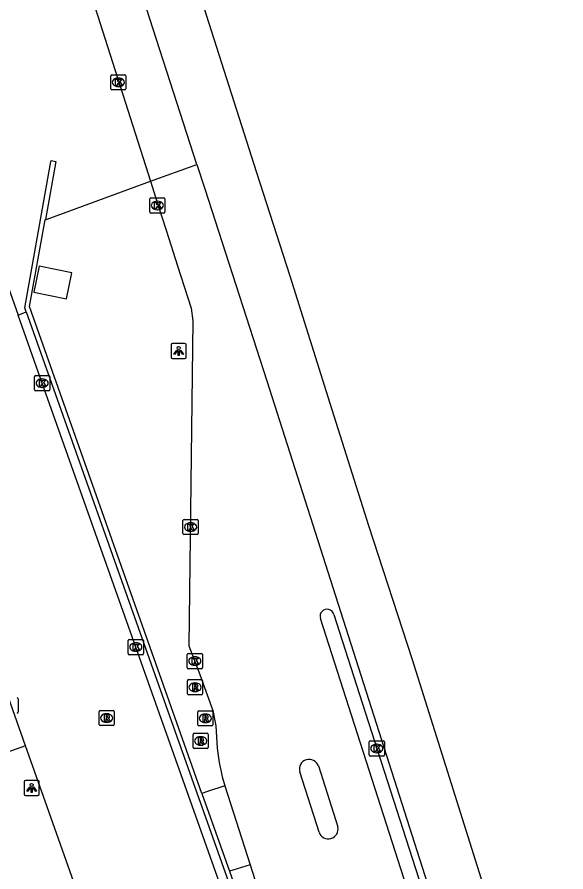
# Model space of a CAD drawing. Extents: x 157692 to 159670, y 381454 to 383289.
# Drawn here: x 159525.1 to 159561.1, y 382815.2 to 382871.4 of the extents above; entities that cross this region are included whole.
import ezdxf

# ---------------------------------------------------------------- set-up
doc = ezdxf.new("R2010")
doc.units = 0
for name, color, linetype in [('IMGEO_Kolk', 7, 'Continuous'), ('IMGEO_Lage_trafo', 7, 'Continuous'), ('IMGEO_Lichtpunt', 7, 'Continuous'), ('IMGEO_Muur', 7, 'Continuous'), ('IMGEO_Rijbaan_lokaal_open', 7, 'Continuous'), ('IMGEO_Rijbaan_regionaal_gesloten', 7, 'Continuous'), ('IMGEO_Rioolput', 7, 'Continuous'), ('IMGEO_Verkeerseiland_open', 7, 'Continuous'), ('IMGEO_Voetpad_open', 7, 'Continuous')]:
    doc.layers.add(name, color=color, linetype=linetype)

msp = doc.modelspace()

# ---------------------------------------------------------------- linework, layer by layer
at = {"layer": 'IMGEO_Kolk'}
for p, q in [((159531.228, 382866.682), (159531.228, 382867.534)), ((159531.303, 382867.608), (159532.155, 382867.608)), ((159531.716, 382867.388), (159531.741, 382867.388)), ((159532.229, 382867.534), (159532.229, 382866.682)), ((159531.739, 382866.828), (159531.714, 382866.828)), ((159532.155, 382866.608), (159531.303, 382866.608)), ((159533.792, 382858.592), (159533.792, 382859.444)), ((159533.867, 382859.518), (159534.719, 382859.518)), ((159534.793, 382859.444), (159534.793, 382858.592)), ((159534.28, 382859.298), (159534.305, 382859.298)), ((159534.719, 382858.518), (159533.867, 382858.518)), ((159534.303, 382858.738), (159534.278, 382858.738)), ((159526.221, 382846.92), (159526.221, 382847.772)), ((159526.296, 382847.846), (159527.148, 382847.846)), ((159526.709, 382847.626), (159526.734, 382847.626)), ((159527.222, 382847.772), (159527.222, 382846.92)), ((159526.732, 382847.066), (159526.707, 382847.066)), ((159527.148, 382846.846), (159526.296, 382846.846)), ((159535.976, 382837.47), (159535.976, 382838.322)), ((159536.051, 382838.396), (159536.903, 382838.396)), ((159536.464, 382838.176), (159536.489, 382838.176)), ((159536.977, 382838.322), (159536.977, 382837.47)), ((159536.487, 382837.616), (159536.462, 382837.616)), ((159536.903, 382837.396), (159536.051, 382837.396)), ((159532.379, 382829.587), (159532.379, 382830.439)), ((159532.454, 382830.513), (159533.306, 382830.513)), ((159532.867, 382830.293), (159532.892, 382830.293)), ((159533.38, 382830.439), (159533.38, 382829.587)), ((159532.89, 382829.733), (159532.865, 382829.733)), ((159533.306, 382829.513), (159532.454, 382829.513)), ((159536.256, 382828.667), (159536.256, 382829.519)), ((159536.331, 382829.593), (159537.183, 382829.593)), ((159536.744, 382829.373), (159536.769, 382829.373)), ((159537.257, 382829.519), (159537.257, 382828.667)), ((159537.183, 382828.593), (159536.331, 382828.593)), ((159536.767, 382828.813), (159536.742, 382828.813)), ((159525.152, 382826.607), (159525.152, 382825.755)), ((159548.213, 382822.928), (159548.213, 382823.78)), ((159548.288, 382823.854), (159549.14, 382823.854)), ((159548.701, 382823.634), (159548.726, 382823.634)), ((159549.214, 382823.78), (159549.214, 382822.928)), ((159548.724, 382823.074), (159548.699, 382823.074)), ((159549.14, 382822.854), (159548.288, 382822.854))]:
    msp.add_line(p, q, dxfattribs=at)
for points in [[(159531.228, 382866.682), (159531.228, 382867.534)], [(159531.303, 382867.608), (159532.155, 382867.608)], [(159531.549, 382867.308), (159531.672, 382867.308), (159531.672, 382867.157), (159531.802, 382867.308), (159531.966, 382867.308), (159531.82, 382867.157), (159531.973, 382866.908), (159531.821, 382866.908), (159531.736, 382867.072), (159531.672, 382867.005), (159531.672, 382866.908), (159531.549, 382866.908), (159531.549, 382867.308)], [(159532.229, 382867.534), (159532.229, 382866.682)], [(159532.155, 382866.608), (159531.303, 382866.608)], [(159533.792, 382858.592), (159533.792, 382859.444)], [(159533.867, 382859.518), (159534.719, 382859.518)], [(159534.793, 382859.444), (159534.793, 382858.592)], [(159534.113, 382859.218), (159534.236, 382859.218), (159534.236, 382859.067), (159534.366, 382859.218), (159534.53, 382859.218), (159534.384, 382859.067), (159534.537, 382858.818), (159534.385, 382858.818), (159534.3, 382858.982), (159534.236, 382858.915), (159534.236, 382858.818), (159534.113, 382858.818), (159534.113, 382859.218)], [(159534.719, 382858.518), (159533.867, 382858.518)], [(159526.221, 382846.92), (159526.221, 382847.772)], [(159526.296, 382847.846), (159527.148, 382847.846)], [(159527.222, 382847.772), (159527.222, 382846.92)], [(159526.542, 382847.546), (159526.665, 382847.546), (159526.665, 382847.395), (159526.795, 382847.546), (159526.959, 382847.546), (159526.813, 382847.395), (159526.966, 382847.146), (159526.814, 382847.146), (159526.729, 382847.31), (159526.665, 382847.243), (159526.665, 382847.146), (159526.542, 382847.146), (159526.542, 382847.546)], [(159527.148, 382846.846), (159526.296, 382846.846)], [(159535.976, 382837.47), (159535.976, 382838.322)], [(159536.051, 382838.396), (159536.903, 382838.396)], [(159536.297, 382838.096), (159536.42, 382838.096), (159536.42, 382837.945), (159536.55, 382838.096), (159536.714, 382838.096), (159536.568, 382837.945), (159536.721, 382837.696), (159536.569, 382837.696), (159536.484, 382837.86), (159536.42, 382837.793), (159536.42, 382837.696), (159536.297, 382837.696), (159536.297, 382838.096)], [(159536.977, 382838.322), (159536.977, 382837.47)], [(159536.903, 382837.396), (159536.051, 382837.396)], [(159532.379, 382829.587), (159532.379, 382830.439)], [(159532.454, 382830.513), (159533.306, 382830.513)], [(159532.7, 382830.213), (159532.823, 382830.213), (159532.823, 382830.062), (159532.953, 382830.213), (159533.117, 382830.213), (159532.971, 382830.062), (159533.124, 382829.813), (159532.972, 382829.813), (159532.887, 382829.977), (159532.823, 382829.91), (159532.823, 382829.813), (159532.7, 382829.813), (159532.7, 382830.213)], [(159533.38, 382830.439), (159533.38, 382829.587)], [(159533.306, 382829.513), (159532.454, 382829.513)], [(159536.256, 382828.667), (159536.256, 382829.519)], [(159536.331, 382829.593), (159537.183, 382829.593)], [(159536.577, 382829.293), (159536.7, 382829.293), (159536.7, 382829.142), (159536.83, 382829.293), (159536.994, 382829.293), (159536.848, 382829.142), (159537.001, 382828.893), (159536.849, 382828.893), (159536.764, 382829.057), (159536.7, 382828.99), (159536.7, 382828.893), (159536.577, 382828.893), (159536.577, 382829.293)], [(159537.257, 382829.519), (159537.257, 382828.667)], [(159537.183, 382828.593), (159536.331, 382828.593)], [(159525.152, 382826.607), (159525.152, 382825.755)], [(159548.213, 382822.928), (159548.213, 382823.78)], [(159548.288, 382823.854), (159549.14, 382823.854)], [(159548.534, 382823.554), (159548.657, 382823.554), (159548.657, 382823.403), (159548.787, 382823.554), (159548.951, 382823.554), (159548.805, 382823.403), (159548.958, 382823.154), (159548.806, 382823.154), (159548.721, 382823.318), (159548.657, 382823.251), (159548.657, 382823.154), (159548.534, 382823.154), (159548.534, 382823.554)], [(159549.214, 382823.78), (159549.214, 382822.928)], [(159549.14, 382822.854), (159548.288, 382822.854)]]:
    msp.add_lwpolyline(points, dxfattribs=at)
for centre, start, end in [((159531.305, 382867.532), 91.552, 178.448), ((159531.305, 382867.532), 91.552, 178.448), ((159532.153, 382867.532), 1.552, 88.448), ((159532.153, 382867.532), 1.552, 88.448), ((159531.305, 382866.684), 181.552, 268.448), ((159531.305, 382866.684), 181.552, 268.448), ((159532.153, 382866.684), 271.552, 358.448), ((159532.153, 382866.684), 271.552, 358.448), ((159533.869, 382859.442), 91.552, 178.448), ((159533.869, 382859.442), 91.552, 178.448), ((159534.717, 382859.442), 1.552, 88.448), ((159534.717, 382859.442), 1.552, 88.448), ((159533.869, 382858.594), 181.552, 268.448), ((159533.869, 382858.594), 181.552, 268.448), ((159534.717, 382858.594), 271.552, 358.448), ((159534.717, 382858.594), 271.552, 358.448), ((159526.298, 382847.77), 91.552, 178.448), ((159526.298, 382847.77), 91.552, 178.448), ((159527.146, 382847.77), 1.552, 88.448), ((159527.146, 382847.77), 1.552, 88.448), ((159526.298, 382846.922), 181.552, 268.448), ((159526.298, 382846.922), 181.552, 268.448), ((159527.146, 382846.922), 271.552, 358.448), ((159527.146, 382846.922), 271.552, 358.448), ((159536.053, 382838.32), 91.552, 178.448), ((159536.053, 382838.32), 91.552, 178.448), ((159536.901, 382838.32), 1.552, 88.448), ((159536.901, 382838.32), 1.552, 88.448), ((159536.053, 382837.472), 181.552, 268.448), ((159536.053, 382837.472), 181.552, 268.448), ((159536.901, 382837.472), 271.552, 358.448), ((159536.901, 382837.472), 271.552, 358.448), ((159532.456, 382830.437), 91.552, 178.448), ((159532.456, 382830.437), 91.552, 178.448), ((159533.304, 382830.437), 1.552, 88.448), ((159533.304, 382830.437), 1.552, 88.448), ((159532.456, 382829.589), 181.552, 268.448), ((159532.456, 382829.589), 181.552, 268.448), ((159533.304, 382829.589), 271.552, 358.448), ((159533.304, 382829.589), 271.552, 358.448), ((159536.333, 382829.517), 91.552, 178.448), ((159536.333, 382829.517), 91.552, 178.448), ((159537.181, 382829.517), 1.552, 88.448), ((159537.181, 382829.517), 1.552, 88.448), ((159536.333, 382828.669), 181.552, 268.448), ((159536.333, 382828.669), 181.552, 268.448), ((159537.181, 382828.669), 271.552, 358.448), ((159537.181, 382828.669), 271.552, 358.448), ((159525.076, 382826.605), 1.552, 88.448), ((159525.076, 382826.605), 1.552, 88.448), ((159525.076, 382825.757), 271.552, 358.448), ((159525.076, 382825.757), 271.552, 358.448), ((159548.29, 382823.778), 91.552, 178.448), ((159548.29, 382823.778), 91.552, 178.448), ((159549.138, 382823.778), 1.552, 88.448), ((159549.138, 382823.778), 1.552, 88.448), ((159548.29, 382822.93), 181.552, 268.448), ((159548.29, 382822.93), 181.552, 268.448), ((159549.138, 382822.93), 271.552, 358.448), ((159549.138, 382822.93), 271.552, 358.448)]:
    msp.add_arc(centre, 0.0765, start, end, dxfattribs=at)
for centre, major_axis, ratio, start_param, end_param in [((159531.715, 382867.108), (-0.387, 0.002), 0.722429, 4.712389, 7.853982), ((159531.74, 382867.108), (-0.39, 0.002), 0.717154, 1.570796, 4.712389), ((159534.279, 382859.018), (-0.387, 0.002), 0.722429, 4.712389, 7.853982), ((159534.304, 382859.018), (-0.39, 0.002), 0.717154, 1.570796, 4.712389), ((159526.708, 382847.346), (-0.387, 0.002), 0.722429, 4.712389, 7.853982), ((159526.733, 382847.346), (-0.39, 0.002), 0.717154, 1.570796, 4.712389), ((159536.463, 382837.896), (-0.387, 0.002), 0.722429, 4.712389, 7.853982), ((159536.488, 382837.896), (-0.39, 0.002), 0.717154, 1.570796, 4.712389), ((159532.866, 382830.013), (-0.387, 0.002), 0.722429, 4.712389, 7.853982), ((159532.891, 382830.013), (-0.39, 0.002), 0.717154, 1.570796, 4.712389), ((159536.743, 382829.093), (-0.387, 0.002), 0.722429, 4.712389, 7.853982), ((159536.768, 382829.093), (-0.39, 0.002), 0.717154, 1.570796, 4.712389), ((159548.7, 382823.354), (-0.387, 0.002), 0.722429, 4.712389, 7.853982), ((159548.725, 382823.354), (-0.39, 0.002), 0.717154, 1.570796, 4.712389)]:
    msp.add_ellipse(centre, major_axis=major_axis, ratio=ratio, start_param=start_param, end_param=end_param, dxfattribs=at)
at = {"layer": 'IMGEO_Lage_trafo'}
msp.add_lwpolyline([(159526.533, 382855.03), (159526.184, 382853.316), (159528.324, 382852.887), (159528.672, 382854.593), (159526.533, 382855.03)], dxfattribs=at)
at = {"layer": 'IMGEO_Lichtpunt'}
for p, q in [((159535.193, 382849.861), (159535.193, 382849.054)), ((159535.193, 382849.861), (159535.193, 382849.054)), ((159536.095, 382849.956), (159535.287, 382849.956)), ((159536.095, 382849.956), (159535.287, 382849.956)), ((159536.189, 382849.054), (159536.189, 382849.861)), ((159536.189, 382849.054), (159536.189, 382849.861)), ((159535.287, 382848.96), (159536.095, 382848.96)), ((159535.287, 382848.96), (159536.095, 382848.96)), ((159526.437, 382821.255), (159525.629, 382821.255)), ((159526.437, 382821.255), (159525.629, 382821.255)), ((159525.535, 382821.16), (159525.535, 382820.353)), ((159525.535, 382821.16), (159525.535, 382820.353)), ((159526.531, 382820.353), (159526.531, 382821.16)), ((159526.531, 382820.353), (159526.531, 382821.16)), ((159525.629, 382820.259), (159526.437, 382820.259)), ((159525.629, 382820.259), (159526.437, 382820.259))]:
    msp.add_line(p, q, dxfattribs=at)
for points in [[(159535.567, 382849.525), (159535.606, 382849.497), (159535.418, 382849.235), (159535.38, 382849.262), (159535.567, 382849.525)], [(159535.669, 382849.477), (159535.716, 382849.477), (159535.716, 382849.155), (159535.669, 382849.155), (159535.669, 382849.477)], [(159535.779, 382849.497), (159535.817, 382849.524), (159536.004, 382849.262), (159535.965, 382849.234), (159535.779, 382849.497)], [(159525.909, 382820.824), (159525.948, 382820.796), (159525.76, 382820.534), (159525.722, 382820.561), (159525.909, 382820.824)], [(159526.011, 382820.776), (159526.058, 382820.776), (159526.058, 382820.454), (159526.011, 382820.454), (159526.011, 382820.776)], [(159526.121, 382820.796), (159526.159, 382820.823), (159526.346, 382820.561), (159526.307, 382820.533), (159526.121, 382820.796)]]:
    msp.add_lwpolyline(points, dxfattribs=at)
for centre in [(159535.692, 382849.659), (159526.034, 382820.958)]:
    msp.add_circle(centre, 0.0994, dxfattribs=at)
for centre, start, end in [((159535.287, 382849.861), 90, 180), ((159535.287, 382849.861), 90, 180), ((159536.095, 382849.861), 0, 90), ((159536.095, 382849.861), 0, 90), ((159535.287, 382849.054), 180, 270), ((159535.287, 382849.054), 180, 270), ((159536.095, 382849.054), 270, 0), ((159536.095, 382849.054), 270, 360), ((159525.629, 382821.16), 90, 180), ((159525.629, 382821.16), 90, 180), ((159526.437, 382821.16), 0, 90), ((159526.437, 382821.16), 0, 90), ((159525.629, 382820.353), 180, 270), ((159525.629, 382820.353), 180, 270), ((159526.437, 382820.353), 270, 0), ((159526.437, 382820.353), 270, 360)]:
    msp.add_arc(centre, 0.0946, start, end, dxfattribs=at)
at = {"layer": 'IMGEO_Muur'}
for points in [[(159525.675, 382852.031), (159525.65, 382852.1), (159525.593, 382852.289), (159527.274, 382861.767), (159527.309, 382861.964), (159527.624, 382861.908), (159526.936, 382858.095), (159526.932, 382858.075)], [(159537.218, 382820.405), (159525.895, 382852.388), (159526.932, 382858.075)], [(159525.675, 382852.031), (159536.528, 382821.421), (159543.857, 382800.865), (159548.519, 382796.024), (159550.483, 382789.818)], [(159537.218, 382820.405), (159539.038, 382815.291)], [(159539.038, 382815.291), (159540.043, 382812.465)]]:
    msp.add_lwpolyline(points, dxfattribs=at)
at = {"layer": 'IMGEO_Rijbaan_lokaal_open'}
for points in [[(159513.968, 382922.128), (159514.661, 382920.099), (159516.783, 382913.694), (159521.058, 382900.613), (159533.837, 382860.618)], [(159508.53, 382898.796), (159508.937, 382897.641), (159513.431, 382884.95), (159521.225, 382862.854), (159525.143, 382851.811)], [(159533.837, 382860.618), (159536.891, 382861.718)], [(159533.837, 382860.618), (159534.304, 382859.157), (159534.886, 382857.335), (159535.613, 382855.06), (159536.505, 382852.269), (159536.617, 382851.433), (159536.37, 382830.095), (159537.027, 382828.379), (159537.939, 382825.841), (159538.138, 382824.847), (159538.226, 382823.362)], [(159543.117, 382801.124), (159539.553, 382811.2), (159532.879, 382830.012), (159526.721, 382847.345), (159525.143, 382851.811)], [(159525.639, 382823.525), (159521.946, 382833.929)], [(159546.875, 382826.083), (159545.006, 382831.9)], [(159545.888, 382832.147), (159547.749, 382826.358), (159557.834, 382794.994)], [(159556.976, 382794.642), (159546.875, 382826.083)], [(159529.18, 382813.519), (159527.052, 382819.509), (159525.639, 382823.525)], [(159544.914, 382817.848), (159543.649, 382821.825)], [(159544.87, 382822.202), (159546.145, 382818.2)], [(159538.715, 382820.891), (159540.39, 382815.717)], [(159540.39, 382815.717), (159541.292, 382812.878)]]:
    msp.add_lwpolyline(points, dxfattribs=at)
for centre, radius, start, end in [((159545.443, 382832.038), 0.458, 13.777, 197.5123), ((159552.714, 382824.945), 14.574, 186.2365, 196.1514), ((159544.264, 382822), 0.639, 18.3915, 195.926), ((159545.52, 382818.056), 0.641, 198.979, 12.9364)]:
    msp.add_arc(centre, radius, start, end, dxfattribs=at)
at = {"layer": 'IMGEO_Rijbaan_regionaal_gesloten'}
for points in [[(159505.039, 382966.967), (159507.495, 382960.556), (159509.217, 382955.891), (159513.613, 382943.977), (159520.971, 382922.826), (159536.692, 382874.093), (159540.802, 382861.176), (159542.991, 382854.404), (159545.622, 382846.024), (159548.173, 382838), (159551.034, 382829.189), (159555.785, 382814.093), (159559.974, 382801.26), (159564.06, 382788.298), (159567.815, 382776.683), (159571.96, 382763.692), (159576.017, 382751.184), (159580.209, 382738.024), (159585.672, 382721.041), (159589.498, 382709.148), (159593.23, 382697.548), (159597.869, 382683.125), (159602.921, 382667.945)], [(159536.891, 382861.718), (159519.707, 382914.927), (159514.062, 382931.624), (159508.177, 382948.238), (159504.235, 382958.368), (159501.414, 382965.761)], [(159536.891, 382861.718), (159537.407, 382860.121), (159541.482, 382847.504), (159559.881, 382789.922), (159565.651, 382771.866)]]:
    msp.add_lwpolyline(points, dxfattribs=at)
at = {"layer": 'IMGEO_Rioolput'}
for p, q in [((159536.267, 382826.948), (159536.267, 382827.8)), ((159536.342, 382827.874), (159537.194, 382827.874)), ((159536.755, 382827.654), (159536.78, 382827.654)), ((159537.268, 382827.8), (159537.268, 382826.948)), ((159537.194, 382826.874), (159536.342, 382826.874)), ((159536.778, 382827.094), (159536.753, 382827.094)), ((159530.461, 382824.927), (159530.461, 382825.779)), ((159530.536, 382825.853), (159531.388, 382825.853)), ((159531.462, 382825.779), (159531.462, 382824.927)), ((159536.943, 382824.908), (159536.943, 382825.76)), ((159537.018, 382825.834), (159537.87, 382825.834)), ((159537.944, 382825.76), (159537.944, 382824.908)), ((159530.949, 382825.633), (159530.974, 382825.633)), ((159537.431, 382825.614), (159537.456, 382825.614)), ((159531.388, 382824.853), (159530.536, 382824.853)), ((159530.972, 382825.073), (159530.947, 382825.073)), ((159537.87, 382824.834), (159537.018, 382824.834)), ((159537.454, 382825.054), (159537.429, 382825.054)), ((159536.639, 382823.422), (159536.639, 382824.274)), ((159536.714, 382824.348), (159537.566, 382824.348)), ((159537.127, 382824.128), (159537.152, 382824.128)), ((159537.64, 382824.274), (159537.64, 382823.422)), ((159537.15, 382823.568), (159537.125, 382823.568)), ((159537.566, 382823.348), (159536.714, 382823.348))]:
    msp.add_line(p, q, dxfattribs=at)
for points in [[(159536.267, 382826.948), (159536.267, 382827.8)], [(159536.342, 382827.874), (159537.194, 382827.874)], [(159536.856, 382827.572), (159536.604, 382827.574), (159536.604, 382827.174)], [(159536.782, 382827.493), (159536.728, 382827.493), (159536.728, 382827.412)], [(159536.728, 382827.412), (159536.78, 382827.412)], [(159537.268, 382827.8), (159537.268, 382826.948)], [(159537.194, 382826.874), (159536.342, 382826.874)], [(159536.604, 382827.174), (159536.728, 382827.174), (159536.728, 382827.336), (159536.739, 382827.336)], [(159536.786, 382827.307), (159536.857, 382827.174), (159536.997, 382827.174), (159536.932, 382827.3)], [(159530.461, 382824.927), (159530.461, 382825.779)], [(159530.536, 382825.853), (159531.388, 382825.853)], [(159531.462, 382825.779), (159531.462, 382824.927)], [(159536.943, 382824.908), (159536.943, 382825.76)], [(159537.018, 382825.834), (159537.87, 382825.834)], [(159537.944, 382825.76), (159537.944, 382824.908)], [(159531.05, 382825.551), (159530.798, 382825.553), (159530.798, 382825.153)], [(159530.798, 382825.153), (159530.922, 382825.153), (159530.922, 382825.315), (159530.933, 382825.315)], [(159530.976, 382825.472), (159530.922, 382825.472), (159530.922, 382825.391)], [(159530.922, 382825.391), (159530.974, 382825.391)], [(159530.98, 382825.286), (159531.051, 382825.153), (159531.191, 382825.153), (159531.126, 382825.279)], [(159537.532, 382825.532), (159537.28, 382825.534), (159537.28, 382825.134)], [(159537.28, 382825.134), (159537.404, 382825.134), (159537.404, 382825.296), (159537.415, 382825.296)], [(159537.458, 382825.453), (159537.404, 382825.453), (159537.404, 382825.372)], [(159537.404, 382825.372), (159537.456, 382825.372)], [(159537.462, 382825.267), (159537.533, 382825.134), (159537.673, 382825.134), (159537.608, 382825.26)], [(159531.388, 382824.853), (159530.536, 382824.853)], [(159537.87, 382824.834), (159537.018, 382824.834)], [(159536.639, 382823.422), (159536.639, 382824.274)], [(159536.714, 382824.348), (159537.566, 382824.348)], [(159537.228, 382824.046), (159536.976, 382824.048), (159536.976, 382823.648)], [(159537.64, 382824.274), (159537.64, 382823.422)], [(159536.976, 382823.648), (159537.1, 382823.648), (159537.1, 382823.81), (159537.111, 382823.81)], [(159537.154, 382823.967), (159537.1, 382823.967), (159537.1, 382823.886)], [(159537.1, 382823.886), (159537.152, 382823.886)], [(159537.158, 382823.781), (159537.229, 382823.648), (159537.369, 382823.648), (159537.304, 382823.774)], [(159537.566, 382823.348), (159536.714, 382823.348)]]:
    msp.add_lwpolyline(points, dxfattribs=at)
for centre, radius, start, end in [((159536.344, 382827.798), 0.0765, 91.552, 178.448), ((159536.344, 382827.798), 0.0765, 91.552, 178.448), ((159536.764, 382827.601), 0.19, 274.7715, 282.9687), ((159536.788, 382827.397), 0.0964, 77.0061, 93.1865), ((159536.802, 382827.454), 0.0378, 276.6634, 79.6772), ((159536.855, 382827.462), 0.109, 350.3612, 89.416), ((159536.853, 382827.462), 0.112, 277.5842, 350.9817), ((159536.837, 382827.247), 0.108, 29.5134, 73.7905), ((159537.192, 382827.798), 0.0765, 1.552, 88.448), ((159537.192, 382827.798), 0.0765, 1.552, 88.448), ((159536.344, 382826.95), 0.0765, 181.552, 268.448), ((159536.344, 382826.95), 0.0765, 181.552, 268.448), ((159536.738, 382827.283), 0.0533, 26.0293, 88.6989), ((159537.192, 382826.95), 0.0765, 271.552, 358.448), ((159537.192, 382826.95), 0.0765, 271.552, 358.448), ((159530.538, 382825.777), 0.0765, 91.552, 178.448), ((159530.538, 382825.777), 0.0765, 91.552, 178.448), ((159531.386, 382825.777), 0.0765, 1.552, 88.448), ((159531.386, 382825.777), 0.0765, 1.552, 88.448), ((159537.02, 382825.758), 0.0765, 91.552, 178.448), ((159537.02, 382825.758), 0.0765, 91.552, 178.448), ((159537.868, 382825.758), 0.0765, 1.552, 88.448), ((159537.868, 382825.758), 0.0765, 1.552, 88.448), ((159530.932, 382825.262), 0.0533, 26.0293, 88.6989), ((159530.958, 382825.58), 0.19, 274.7715, 282.9687), ((159530.982, 382825.376), 0.0964, 77.0061, 93.1865), ((159530.996, 382825.433), 0.0378, 276.6634, 79.6772), ((159531.049, 382825.441), 0.109, 350.3612, 89.416), ((159531.047, 382825.441), 0.112, 277.5842, 350.9817), ((159531.031, 382825.226), 0.108, 29.5134, 73.7905), ((159537.414, 382825.243), 0.0533, 26.0293, 88.6989), ((159537.44, 382825.561), 0.19, 274.7715, 282.9687), ((159537.464, 382825.357), 0.0964, 77.0061, 93.1865), ((159537.478, 382825.414), 0.0378, 276.6634, 79.6772), ((159537.531, 382825.422), 0.109, 350.3612, 89.416), ((159537.529, 382825.422), 0.112, 277.5842, 350.9817), ((159537.513, 382825.207), 0.108, 29.5134, 73.7905), ((159530.538, 382824.929), 0.0765, 181.552, 268.448), ((159530.538, 382824.929), 0.0765, 181.552, 268.448), ((159531.386, 382824.929), 0.0765, 271.552, 358.448), ((159531.386, 382824.929), 0.0765, 271.552, 358.448), ((159537.02, 382824.91), 0.0765, 181.552, 268.448), ((159537.02, 382824.91), 0.0765, 181.552, 268.448), ((159537.868, 382824.91), 0.0765, 271.552, 358.448), ((159537.868, 382824.91), 0.0765, 271.552, 358.448), ((159536.716, 382824.272), 0.0765, 91.552, 178.448), ((159536.716, 382824.272), 0.0765, 91.552, 178.448), ((159537.227, 382823.936), 0.109, 350.3612, 89.416), ((159537.564, 382824.272), 0.0765, 1.552, 88.448), ((159537.564, 382824.272), 0.0765, 1.552, 88.448), ((159536.716, 382823.424), 0.0765, 181.552, 268.448), ((159536.716, 382823.424), 0.0765, 181.552, 268.448), ((159537.11, 382823.757), 0.0533, 26.0293, 88.6989), ((159537.136, 382824.075), 0.19, 274.7715, 282.9687), ((159537.16, 382823.871), 0.0964, 77.0061, 93.1865), ((159537.174, 382823.928), 0.0378, 276.6634, 79.6772), ((159537.225, 382823.936), 0.112, 277.5842, 350.9817), ((159537.209, 382823.721), 0.108, 29.5134, 73.7905), ((159537.564, 382823.424), 0.0765, 271.552, 358.448), ((159537.564, 382823.424), 0.0765, 271.552, 358.448)]:
    msp.add_arc(centre, radius, start, end, dxfattribs=at)
for centre, major_axis, ratio, start_param, end_param in [((159536.754, 382827.374), (-0.387, 0.002), 0.722429, 4.712389, 7.853982), ((159536.779, 382827.374), (-0.39, 0.002), 0.717154, 1.570796, 4.712389), ((159530.948, 382825.353), (-0.387, 0.002), 0.722429, 4.712389, 7.853982), ((159530.973, 382825.353), (-0.39, 0.002), 0.717154, 1.570796, 4.712389), ((159537.43, 382825.334), (-0.387, 0.002), 0.722429, 4.712389, 7.853982), ((159537.455, 382825.334), (-0.39, 0.002), 0.717154, 1.570796, 4.712389), ((159537.126, 382823.848), (-0.387, 0.002), 0.722429, 4.712389, 7.853982), ((159537.151, 382823.848), (-0.39, 0.002), 0.717154, 1.570796, 4.712389)]:
    msp.add_ellipse(centre, major_axis=major_axis, ratio=ratio, start_param=start_param, end_param=end_param, dxfattribs=at)
at = {"layer": 'IMGEO_Verkeerseiland_open'}
msp.add_lwpolyline([(159540.39, 382815.717), (159539.248, 382815.358), (159539.038, 382815.291)], dxfattribs=at)
at = {"layer": 'IMGEO_Voetpad_open'}
for points in [[(159526.932, 382858.075), (159527.044, 382858.116), (159533.837, 382860.618)], [(159525.143, 382851.811), (159525.675, 382852.031)], [(159525.639, 382823.525), (159521.186, 382821.958)], [(159538.715, 382820.891), (159537.582, 382820.523), (159537.218, 382820.405)]]:
    msp.add_lwpolyline(points, dxfattribs=at)

doc.saveas('drawing.dxf')
